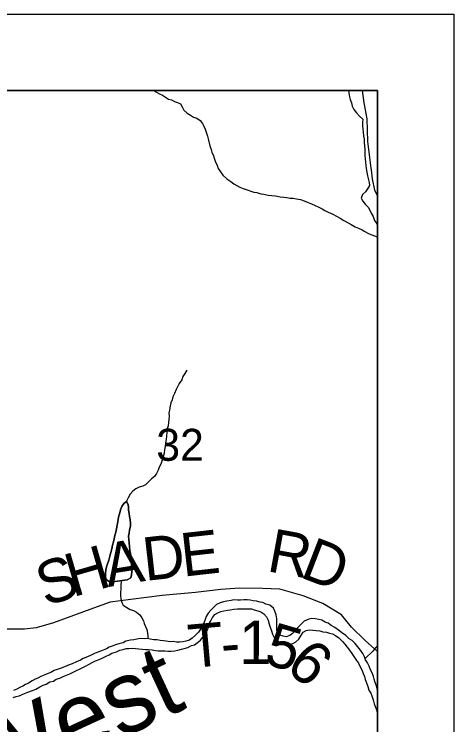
# Model space of a CAD drawing. Extents: x -20.2 to 34, y 0 to 22.
# Drawn here: x 8.424 to 9, y 20.069 to 21 of the extents above; entities that cross this region are included whole.
import ezdxf

# ---------------------------------------------------------------- set-up
doc = ezdxf.new("R2010")
doc.units = 0
for name, color, linetype in [('Default', 7, 'Continuous'), ('GM_X_Major_River', 7, 'Continuous'), ('GM_X_Minor_River', 7, 'Continuous'), ('GM_X_Minor_River_Text', 7, 'Continuous'), ('GM_X_Section_Text', 7, 'Continuous'), ('GM_X_Township_Road', 7, 'Continuous'), ('GM_X_Township_Road_Text', 7, 'Continuous'), ('SH_Cut_Line', 7, 'Continuous'), ('SH_Data', 7, 'Continuous')]:
    doc.layers.add(name, color=color, linetype=linetype)

msp = doc.modelspace()

# ---------------------------------------------------------------- linework, layer by layer
at = {"layer": 'Default'}
msp.add_lwpolyline([(8.9, 14.81759), (8.9, 20.9), (8.15084, 20.9), (8.1316, 20.55479), (8.07091, 19.45221), (8.04849, 19.09144), (8.043, 18.90974), (7.80715, 18.91995), (7.53952, 18.93824), (7.38712, 18.94649), (6.53318, 18.99275), (5.90057, 19.02599), (5.87099, 18.53836), (5.80691, 17.48436), (5.78313, 17.24828), (5.78116, 17.15273), (5.73681, 16.42062)], dxfattribs=at)
msp.add_lwpolyline([(8.9, 19.92008), (8.9, 20.9), (8.14837, 20.9), (8.09719, 19.95555)], close=True, dxfattribs=at)
at = {"layer": 'GM_X_Major_River'}
for points in [[(8.76579, 20.21816), (8.76384, 20.22232), (8.75924, 20.22606), (8.75391, 20.22751), (8.75009, 20.22937), (8.74629, 20.23008), (8.74172, 20.23116), (8.73715, 20.23186), (8.73335, 20.23257), (8.72955, 20.23291), (8.72499, 20.23323), (8.72082, 20.2328), (8.71665, 20.23275), (8.71209, 20.23307), (8.7083, 20.23226), (8.703, 20.23143), (8.69846, 20.23024), (8.69392, 20.22904), (8.68938, 20.22709), (8.68563, 20.22362), (8.68188, 20.21939), (8.67851, 20.21555), (8.6759, 20.21134), (8.67443, 20.20752), (8.67296, 20.2037), (8.67074, 20.19835), (8.66851, 20.19452), (8.66552, 20.19069), (8.66177, 20.18684), (8.65764, 20.18299), (8.65388, 20.18028), (8.64933, 20.17908), (8.64517, 20.17827), (8.641, 20.17784), (8.63682, 20.17779), (8.63302, 20.1785), (8.62847, 20.17806), (8.62353, 20.17876), (8.61972, 20.17947), (8.61554, 20.1798), (8.61174, 20.18051), (8.60718, 20.18083), (8.60262, 20.18154), (8.59881, 20.18225), (8.59464, 20.1822), (8.58932, 20.18251), (8.58477, 20.18169), (8.58099, 20.18089), (8.57682, 20.18007), (8.57076, 20.17886), (8.56699, 20.17691), (8.56131, 20.17532), (8.55715, 20.17413), (8.55262, 20.17255), (8.54884, 20.17098), (8.54507, 20.16904), (8.53864, 20.1663), (8.53411, 20.16472), (8.52958, 20.16276), (8.52505, 20.16043), (8.52052, 20.15847), (8.51485, 20.15612), (8.51108, 20.15417), (8.50579, 20.15182), (8.50013, 20.14947), (8.49635, 20.14791), (8.49031, 20.14517), (8.48577, 20.14359), (8.48086, 20.14163), (8.4767, 20.14044), (8.47217, 20.1381), (8.46764, 20.13614), (8.46386, 20.13458), (8.45933, 20.13262), (8.45556, 20.13029), (8.45178, 20.12911), (8.44801, 20.12716), (8.44311, 20.12406), (8.43933, 20.12211), (8.43556, 20.12016), (8.43179, 20.11822), (8.42802, 20.11627), (8.42348, 20.11431)], [(8.42321, 20.10519), (8.42699, 20.10638), (8.43078, 20.10756), (8.43796, 20.11031), (8.44211, 20.11227), (8.44816, 20.11424), (8.45269, 20.1162), (8.45797, 20.11893), (8.4625, 20.12126), (8.46628, 20.12283), (8.47118, 20.12555), (8.47572, 20.12675), (8.47949, 20.12907), (8.48403, 20.13065), (8.48856, 20.13261), (8.49309, 20.13457), (8.49725, 20.13614), (8.50177, 20.13847), (8.50592, 20.14043), (8.5097, 20.14237), (8.51348, 20.14394), (8.51762, 20.14627), (8.52253, 20.14861), (8.52668, 20.15095), (8.53083, 20.15328), (8.53574, 20.15486), (8.54065, 20.1572), (8.5448, 20.15915), (8.54858, 20.1611), (8.55235, 20.16305), (8.5584, 20.16502), (8.56293, 20.16698), (8.56709, 20.16817), (8.57088, 20.16936), (8.57467, 20.16941), (8.5796, 20.16985), (8.5834, 20.16952), (8.58758, 20.16881), (8.59214, 20.16849), (8.59632, 20.16816), (8.60012, 20.16783), (8.60506, 20.16751), (8.60924, 20.1668), (8.61304, 20.16647), (8.6176, 20.16615), (8.62178, 20.1662), (8.62558, 20.16587), (8.62975, 20.16592), (8.63468, 20.16636), (8.63847, 20.16717), (8.64339, 20.16837), (8.64717, 20.16918), (8.65171, 20.17075), (8.65662, 20.1731), (8.6604, 20.17428), (8.66417, 20.17661), (8.6683, 20.18046), (8.67129, 20.1843), (8.67389, 20.18927), (8.67688, 20.19311), (8.6791, 20.19808), (8.67981, 20.20189), (8.68166, 20.20571), (8.68389, 20.20992), (8.68726, 20.21376), (8.69103, 20.21609), (8.69519, 20.21766), (8.69897, 20.21885), (8.70352, 20.21966), (8.70731, 20.22009), (8.71185, 20.22091), (8.71678, 20.22135), (8.72096, 20.2214), (8.72551, 20.22146), (8.73045, 20.22114), (8.735, 20.2212), (8.73881, 20.22011), (8.74339, 20.21864), (8.7472, 20.21717), (8.75141, 20.21456), (8.75487, 20.21081), (8.75681, 20.20665), (8.758, 20.20249), (8.75958, 20.19718), (8.76116, 20.19227)], [(8.9, 20.11395), (8.89946, 20.11648), (8.89866, 20.12027), (8.89709, 20.12481), (8.8959, 20.12897), (8.89472, 20.13276), (8.89314, 20.13768), (8.89082, 20.14145), (8.88925, 20.14599), (8.88692, 20.15052), (8.88459, 20.15429), (8.88303, 20.15845), (8.8807, 20.16298), (8.87799, 20.16713), (8.87452, 20.17164), (8.87067, 20.17578), (8.86683, 20.17991), (8.86301, 20.18214), (8.85878, 20.18627), (8.85304, 20.19038), (8.84883, 20.19336), (8.84424, 20.19672), (8.83927, 20.19932), (8.83544, 20.20232), (8.83163, 20.20379), (8.82742, 20.20639), (8.82323, 20.20748), (8.81867, 20.20818), (8.81411, 20.20851), (8.81032, 20.2077), (8.80428, 20.20496), (8.80015, 20.20111), (8.79565, 20.19688), (8.79265, 20.19304), (8.7889, 20.18919), (8.78514, 20.18649), (8.78061, 20.18453), (8.7768, 20.18562), (8.77223, 20.1867), (8.76877, 20.19046), (8.76835, 20.19425), (8.76828, 20.19957), (8.76823, 20.20413), (8.76818, 20.20831), (8.76736, 20.21324), (8.76579, 20.21816)], [(8.76116, 20.19227), (8.76272, 20.1881), (8.76467, 20.18395), (8.76814, 20.18019), (8.77196, 20.17796), (8.77616, 20.17573), (8.78035, 20.17464), (8.78566, 20.17509), (8.78944, 20.1759), (8.79321, 20.17785), (8.79696, 20.18169), (8.79957, 20.18591), (8.80293, 20.19089), (8.8067, 20.19283), (8.81087, 20.19365), (8.81543, 20.19332), (8.81999, 20.193), (8.82455, 20.1923), (8.82874, 20.19121), (8.8333, 20.19051), (8.83711, 20.18942), (8.84129, 20.18871), (8.84512, 20.18647), (8.84933, 20.18349), (8.85432, 20.17861), (8.8574, 20.17485), (8.86048, 20.17109), (8.86357, 20.16695), (8.86665, 20.16281), (8.87013, 20.15753), (8.87283, 20.15376), (8.87516, 20.14999), (8.87749, 20.14546), (8.8802, 20.14056), (8.88139, 20.13677), (8.88295, 20.13261), (8.88414, 20.12882), (8.88571, 20.12429), (8.88766, 20.11975), (8.88885, 20.11482), (8.89118, 20.11105), (8.89274, 20.10727), (8.89432, 20.10197), (8.8959, 20.09705), (8.89747, 20.09251), (8.89904, 20.08835), (8.89985, 20.08418), (8.9, 20.08355)]]:
    msp.add_lwpolyline(points, dxfattribs=at)
at = {"layer": 'GM_X_Minor_River'}
for points in [[(8.60663, 20.9), (8.60965, 20.89853), (8.61461, 20.89593), (8.61843, 20.89407), (8.62263, 20.89146), (8.62645, 20.88885), (8.63026, 20.88775), (8.63446, 20.88552), (8.63826, 20.88442), (8.64207, 20.88257), (8.64439, 20.8788), (8.64633, 20.87426), (8.65093, 20.87052), (8.65513, 20.86791), (8.65933, 20.8653), (8.66352, 20.86382), (8.6681, 20.86084), (8.67118, 20.85708), (8.67274, 20.8533), (8.67429, 20.84952), (8.67586, 20.84536), (8.67742, 20.84044), (8.67822, 20.83665), (8.6806, 20.82757), (8.68216, 20.82303), (8.68334, 20.81924), (8.68529, 20.81471), (8.68647, 20.81017), (8.68803, 20.80639), (8.69035, 20.80224), (8.69153, 20.79807), (8.69461, 20.79355), (8.6977, 20.78903), (8.70268, 20.78453), (8.70803, 20.78079), (8.71185, 20.7778), (8.71605, 20.77557), (8.71987, 20.77371), (8.72406, 20.77186), (8.72939, 20.77002), (8.73434, 20.76818), (8.73815, 20.76708), (8.74195, 20.76636), (8.74728, 20.76491), (8.75146, 20.76419), (8.75678, 20.76311), (8.76172, 20.76241), (8.76666, 20.76209), (8.77274, 20.76102), (8.7773, 20.76031), (8.78148, 20.75997), (8.78566, 20.75926), (8.78984, 20.75893)], [(8.86214, 20.9), (8.86275, 20.89682), (8.86356, 20.89189), (8.86436, 20.8881), (8.86592, 20.88394), (8.8671, 20.87978), (8.86905, 20.87525), (8.87251, 20.87073), (8.87673, 20.8666), (8.88094, 20.86247), (8.88061, 20.85829), (8.88065, 20.85411), (8.88108, 20.84956), (8.8815, 20.84577), (8.88193, 20.84046), (8.88274, 20.83629), (8.88278, 20.83173), (8.88321, 20.82756), (8.88364, 20.82301), (8.88367, 20.81921), (8.88373, 20.81466), (8.88377, 20.81086), (8.88458, 20.80594), (8.88499, 20.80214), (8.88542, 20.79797), (8.88623, 20.79304), (8.88703, 20.7885), (8.88783, 20.78471), (8.88902, 20.77979), (8.88983, 20.77562), (8.88722, 20.77141), (8.8846, 20.76759), (8.88047, 20.76375), (8.87862, 20.75917)], [(8.78984, 20.75893), (8.79402, 20.75822), (8.79934, 20.75714), (8.80391, 20.75567), (8.80924, 20.75345), (8.81382, 20.75161), (8.81839, 20.74938), (8.82259, 20.74753), (8.82755, 20.74493), (8.83136, 20.74307), (8.83556, 20.74084), (8.84166, 20.73825), (8.84624, 20.73564), (8.8512, 20.73304), (8.85616, 20.73006), (8.86151, 20.7267), (8.86571, 20.72447), (8.87105, 20.72149), (8.87524, 20.71964), (8.87982, 20.71742), (8.88363, 20.71556), (8.88745, 20.71332), (8.89126, 20.71147), (8.89736, 20.70926), (8.9, 20.70809)], [(8.87862, 20.75917), (8.88094, 20.75502), (8.88401, 20.75125), (8.88785, 20.7475), (8.89017, 20.74335), (8.89172, 20.73957), (8.89443, 20.73504), (8.89638, 20.72975), (8.89903, 20.72546), (8.9, 20.72305)], [(8.65045, 20.53401), (8.64785, 20.52942), (8.64524, 20.52559), (8.64377, 20.52101), (8.64041, 20.51641), (8.63818, 20.5122), (8.63633, 20.50838), (8.63411, 20.50341), (8.63227, 20.49883), (8.63117, 20.49501), (8.6297, 20.49119), (8.62861, 20.487), (8.62754, 20.48167), (8.62683, 20.47748), (8.62725, 20.47368), (8.62693, 20.46912), (8.62659, 20.46532), (8.62589, 20.46075), (8.62479, 20.45693), (8.62447, 20.45237), (8.62376, 20.4478), (8.62344, 20.44286), (8.62273, 20.43867), (8.62203, 20.43372), (8.62132, 20.42953), (8.62061, 20.42534), (8.61953, 20.42039), (8.61807, 20.41581), (8.61623, 20.41085), (8.61438, 20.40664), (8.61291, 20.40282), (8.61068, 20.39862), (8.60807, 20.39478), (8.60431, 20.39132), (8.60056, 20.38785), (8.59643, 20.38362), (8.59265, 20.38205), (8.58812, 20.38047), (8.58358, 20.37852), (8.57982, 20.37543), (8.57607, 20.37158), (8.57367, 20.36679), (8.57205, 20.36335), (8.57137, 20.36184)], [(8.57163, 20.36203), (8.56787, 20.35932), (8.56526, 20.35549), (8.56379, 20.35091), (8.5627, 20.3471), (8.5616, 20.34328), (8.56071, 20.33863), (8.56018, 20.33529), (8.5591, 20.33071), (8.55839, 20.32614), (8.55731, 20.32157), (8.55622, 20.31738), (8.55551, 20.31281), (8.55423, 20.30885), (8.55333, 20.3048), (8.55225, 20.29985), (8.55079, 20.29489), (8.54971, 20.29031), (8.54825, 20.28498), (8.54679, 20.2804), (8.54532, 20.2762), (8.5446, 20.27239), (8.5439, 20.26744), (8.54396, 20.26288), (8.54514, 20.2591), (8.55017, 20.25624)], [(8.55017, 20.25624), (8.54514, 20.2591), (8.54396, 20.26288), (8.5439, 20.26744), (8.5446, 20.27239), (8.54532, 20.2762), (8.54679, 20.2804), (8.54825, 20.28498), (8.54971, 20.29031), (8.55079, 20.29489), (8.55225, 20.29985), (8.55333, 20.3048), (8.55423, 20.30885), (8.55551, 20.31281), (8.55622, 20.31738), (8.55731, 20.32157), (8.55839, 20.32614), (8.5591, 20.33071), (8.56018, 20.33529), (8.56071, 20.33863), (8.5616, 20.34328), (8.5627, 20.3471), (8.56379, 20.35091), (8.56526, 20.35549), (8.56787, 20.35932), (8.57163, 20.36203), (8.57358, 20.35787), (8.574, 20.35408), (8.57405, 20.35028), (8.57486, 20.34611), (8.57528, 20.34231), (8.5761, 20.33776), (8.57653, 20.33321), (8.57657, 20.32941), (8.57549, 20.32484), (8.57478, 20.32027), (8.57407, 20.31646), (8.5745, 20.3119), (8.57493, 20.30773), (8.57537, 20.3028), (8.57581, 20.29786), (8.57661, 20.29407), (8.57704, 20.29028), (8.57747, 20.28572), (8.5779, 20.28155), (8.57794, 20.27775), (8.57837, 20.27357), (8.57842, 20.26977), (8.57809, 20.26559), (8.57699, 20.26178), (8.57247, 20.25906), (8.55017, 20.25624)], [(8.55017, 20.25624), (8.57247, 20.25906), (8.57699, 20.26178), (8.57809, 20.26559), (8.57842, 20.26977), (8.57837, 20.27357), (8.57794, 20.27775), (8.5779, 20.28155), (8.57747, 20.28572), (8.57704, 20.29028), (8.57661, 20.29407), (8.57581, 20.29786), (8.57537, 20.3028), (8.57493, 20.30773), (8.5745, 20.3119), (8.57407, 20.31646), (8.57478, 20.32027), (8.57549, 20.32484), (8.57657, 20.32941), (8.57653, 20.33321), (8.5761, 20.33776), (8.57528, 20.34231), (8.57486, 20.34611), (8.57405, 20.35028), (8.574, 20.35408), (8.57358, 20.35787), (8.57163, 20.36203)], [(8.56453, 20.25806), (8.56421, 20.25136), (8.56388, 20.24717), (8.56356, 20.24261), (8.5636, 20.23881), (8.56403, 20.23425), (8.56523, 20.22971), (8.56717, 20.22593), (8.57176, 20.22295), (8.57634, 20.22035), (8.58054, 20.21888), (8.58435, 20.21703), (8.58895, 20.21329), (8.59166, 20.20952), (8.5936, 20.20574), (8.59478, 20.20196), (8.59635, 20.19818), (8.59791, 20.1944), (8.5991, 20.18947), (8.59953, 20.18568), (8.59962, 20.1821)], [(8.9, 20.17278), (8.89694, 20.16964), (8.89395, 20.16581), (8.8838, 20.15639)]]:
    msp.add_lwpolyline(points, dxfattribs=at)
at = {"layer": 'GM_X_Township_Road'}
for points in [[(8.89226, 20.79607), (8.89201, 20.79818), (8.88736, 20.83327), (8.88667, 20.86303), (8.88249, 20.88395), (8.88045, 20.9)], [(8.9, 20.76204), (8.89666, 20.76959), (8.89364, 20.78447), (8.89226, 20.79607)], [(8.9, 20.16555), (8.8841, 20.17969), (8.86618, 20.19728), (8.85283, 20.21323), (8.82873, 20.22822), (8.80267, 20.23831), (8.77237, 20.24711), (8.74958, 20.24809), (8.71961, 20.24841), (8.69518, 20.24646), (8.66196, 20.24255), (8.61831, 20.23864), (8.57727, 20.23343), (8.55024, 20.22984), (8.52809, 20.22203), (8.47597, 20.20314), (8.45318, 20.19628), (8.43787, 20.19467), (8.41213, 20.19467)]]:
    msp.add_lwpolyline(points, dxfattribs=at)
at = {"layer": 'SH_Cut_Line'}
msp.add_lwpolyline([(5.77351, 14.1), (8.9, 14.1), (8.9, 20.9), (2.1, 20.9), (2.1, 14.1), (5.39535, 14.1), (5.72679, 14.10759)], close=True, dxfattribs=at)
at = {"layer": 'SH_Data'}
for p, q in [((2, 21), (9, 21)), ((9, 21), (9, 14)), ((2.1, 20.9), (8.9, 20.9)), ((8.9, 20.9), (8.9, 14.1))]:
    msp.add_line(p, q, dxfattribs=at)

# ---------------------------------------------------------------- texts
at = {"layer": 'GM_X_Minor_River_Text'}
msp.add_text('West', height=0.094698, rotation=24.86796, dxfattribs=at).set_placement((8.39029, 19.97079))
at = {"layer": 'GM_X_Section_Text'}
msp.add_text('32', height=0.041856, rotation=0.00001, dxfattribs=at).set_placement((8.61041, 20.41515))
at = {"layer": 'GM_X_Township_Road_Text'}
for s, rotation, p in [('E', 6.40313, (8.64554, 20.2633)), ('R', 349.5803, (8.75384, 20.27087)), ('D', 6.42829, (8.59586, 20.2577)), ('A', 9.30063, (8.54727, 20.24973)), ('D', 338.91699, (8.79706, 20.26319)), ('H', 16.12703, (8.50098, 20.23623)), ('S', 19.65062, (8.46576, 20.22362)), ('T', 5.09355, (8.65465, 20.14361)), ('1', 359.96357, (8.7189, 20.14919)), ('5', 343.91736, (8.74975, 20.14976)), ('6', 319.45346, (8.77777, 20.14308)), ('-', 4.58668, (8.69685, 20.14738))]:
    msp.add_text(s, height=0.05682, rotation=rotation, dxfattribs=at).set_placement(p)

doc.saveas('drawing.dxf')
